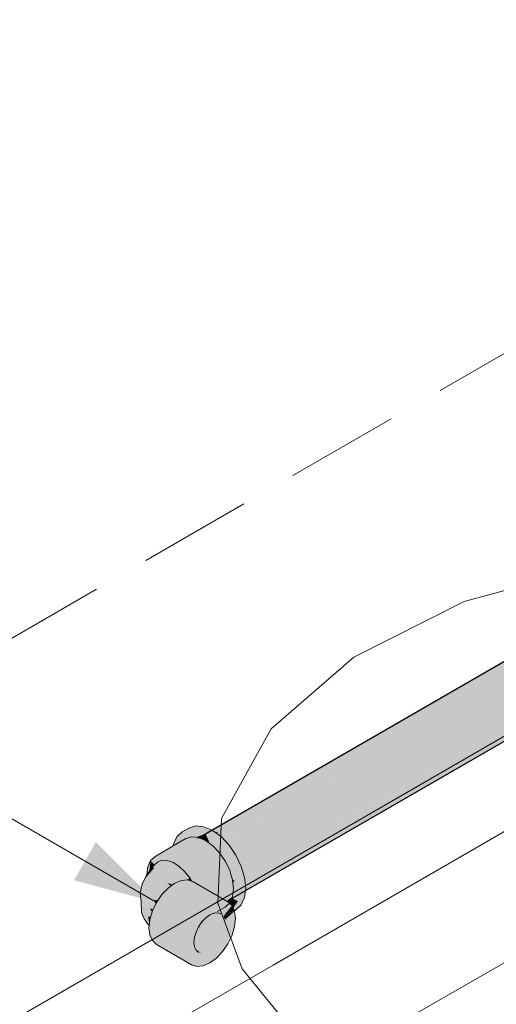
# Model space of a CAD drawing. Header units: millimetres. Extents: x 2 to 902, y -447 to 199.
# Tile 284 of 656: x 76.265 to 77.106, y 59.604 to 61.341. Entities that reach past the tile are written whole.
import ezdxf

# ---------------------------------------------------------------- set-up
doc = ezdxf.new("R2010")
doc.units = ezdxf.units.MM
doc.header["$MEASUREMENT"] = 0
doc.linetypes.add('JIS_02_2.0', pattern=[0.3, 0.2, -0.1])
for name, color, linetype, lineweight in [('AF-Condutos', 4, 'Continuous', 25), ('AF-Peça de utilização', 9, 'Continuous', 18), ('Cotas', 1, 'Continuous', 0), ('DI-Área do detalhe', 7, 'JIS_02_2.0', 9), ('IFC-Corrimão-Contorno', 36, 'Continuous', 5), ('IFC-Elemento terminal-Contorno', 253, 'Continuous', 5), ('IFC-Parede-Contorno', 42, 'Continuous', 5)]:
    doc.layers.add(name, color=color, linetype=linetype, lineweight=lineweight)

msp = doc.modelspace()

# ---------------------------------------------------------------- hatches: boundary and pattern name
at = {"layer": 'AF-Condutos', "linetype": 'Continuous'}
for points in [[(78.5185, 61.0147), (78.5158, 61.0139), (78.4818, 60.9942), (78.4752, 60.9904), (78.4234, 60.9605), (76.5811, 59.8968), (78.3961, 60.9351), (78.469, 60.9768), (78.4805, 60.9834), (78.5232, 61.0142)], [(78.5317, 61.0125), (78.5315, 61.0126), (76.5975, 59.8958), (78.5493, 61.0022), (78.5521, 61.0038), (78.5401, 61.0089), (78.5336, 61.0136)], [(78.5315, 61.0126), (76.605, 59.9105), (76.6154, 59.9061)], [(76.6146, 59.9055), (76.6132, 59.9047), (76.6206, 59.8993), (76.6273, 59.8922), (76.6289, 59.8932), (78.5493, 61.0022)], [(78.5496, 61.002), (78.5493, 61.0022), (76.6155, 59.8854), (78.5655, 60.9843), (78.5664, 60.9848), (78.5618, 60.9897), (78.5513, 61.0007), (78.5499, 61.0022)], [(78.6009, 61.0042), (78.5655, 60.9843), (76.632, 59.8674), (78.5777, 60.962), (78.5776, 60.9622), (78.5707, 60.9766), (78.5707, 60.9766), (78.5669, 60.9846), (78.5657, 60.9839)], [(76.6288, 59.8929), (76.6274, 59.8921), (76.6347, 59.8843), (76.6422, 59.8734), (76.6441, 59.8744), (78.5655, 60.9843)], [(76.6566, 59.8523), (78.5777, 60.962), (76.6434, 59.8739), (76.6423, 59.8733), (76.6434, 59.8716), (76.647, 59.8664), (76.6544, 59.851)], [(78.5845, 60.9392), (78.5844, 60.9396), (78.5843, 60.9397), (78.5831, 60.9439), (78.5824, 60.9435), (78.583, 60.9442), (78.582, 60.9477), (78.5812, 60.9548), (78.5803, 60.963), (78.5779, 60.9616), (78.5778, 60.9615), (78.5779, 60.9616), (78.5777, 60.962), (78.5777, 60.962), (76.644, 59.845), (78.5829, 60.9387), (76.6496, 59.8221), (78.583, 60.9383)], [(78.584, 60.9389), (78.583, 60.9383), (78.5179, 60.9008), (78.4999, 60.8903), (76.6496, 59.8221), (78.526, 60.8878), (78.5356, 60.8932), (78.583, 60.9379)], [(76.6642, 59.8305), (78.5829, 60.9387), (76.655, 59.8513), (76.6548, 59.8501), (76.6563, 59.8469), (76.6616, 59.829)], [(78.5757, 60.908), (78.5758, 60.9081), (78.5765, 60.9098), (78.5776, 60.9122), (78.578, 60.913), (78.5691, 60.9043), (78.578, 60.913), (78.578, 60.9132), (78.5814, 60.9175), (78.5848, 60.9209), (78.5816, 60.919), (78.5793, 60.9159), (78.5816, 60.919), (78.5804, 60.9183), (78.5364, 60.8929), (78.5804, 60.9183), (78.5816, 60.919), (78.5848, 60.9209), (78.5848, 60.9211), (78.5846, 60.9226), (78.5817, 60.9194), (78.5846, 60.9226), (78.5846, 60.923), (78.5817, 60.92), (78.5806, 60.9188), (78.5817, 60.92), (78.5846, 60.923), (78.5843, 60.9261), (78.5842, 60.9267), (78.582, 60.9218), (78.5842, 60.9267), (78.5837, 60.9313), (78.583, 60.9308), (78.5356, 60.8932), (78.5261, 60.8877), (76.6477, 59.8025), (78.5273, 60.8876), (78.4636, 60.8508), (76.6477, 59.8025), (78.4901, 60.859), (78.5381, 60.8866), (78.5437, 60.8898), (78.5382, 60.8866), (78.4909, 60.8593), (76.6387, 59.7897), (78.4918, 60.8596), (78.5385, 60.8865), (78.544, 60.8897), (78.5686, 60.9039)], [(78.5437, 60.8898), (78.4901, 60.859), (76.6387, 59.7897), (78.4909, 60.8593)], [(76.6663, 59.8132), (78.5356, 60.8932), (76.662, 59.8291), (76.6617, 59.8289), (76.6617, 59.8287), (76.6622, 59.8271), (76.6638, 59.8118)], [(76.6646, 59.8046), (78.4901, 60.859), (76.6647, 59.8122), (76.6639, 59.8115), (76.6642, 59.8084), (76.6637, 59.8041)], [(76.6154, 59.9061), (76.6053, 59.9104), (76.613, 59.9048)], [(76.655, 59.8513), (76.6544, 59.8509), (76.6548, 59.8501)], [(76.6647, 59.8122), (76.6638, 59.8117), (76.6639, 59.8115)]]:
    msp.add_hatch(color=151, dxfattribs=at).paths.add_polyline_path(points)
at = {"layer": 'AF-Peça de utilização', "linetype": 'Continuous'}
for points in [[(76.5367, 59.886), (76.5363, 59.8829), (76.5367, 59.8831), (76.5476, 59.8894), (76.5478, 59.8895), (76.5587, 59.8958), (76.5363, 59.8829), (76.5361, 59.8817), (76.5363, 59.8829), (76.5334, 59.8812), (76.5041, 59.8643), (76.5335, 59.88), (76.5361, 59.8814), (76.5335, 59.88), (76.5041, 59.8643), (76.4963, 59.857), (76.5143, 59.8674), (76.5261, 59.8662), (76.5337, 59.8786), (76.5261, 59.8662), (76.526, 59.8662), (76.5265, 59.8658), (76.526, 59.8662), (76.5166, 59.8662), (76.5261, 59.8662), (76.5148, 59.8674), (76.5143, 59.8674), (76.5228, 59.8584), (76.5216, 59.8597), (76.5175, 59.8641), (76.5143, 59.8674), (76.5076, 59.8636), (76.508, 59.8634), (76.5117, 59.8622), (76.5147, 59.8612), (76.5168, 59.8604), (76.5204, 59.8592), (76.5168, 59.8604), (76.5147, 59.8612), (76.5117, 59.8622), (76.508, 59.8634), (76.5076, 59.8636), (76.4982, 59.8581), (76.4994, 59.8581), (76.5114, 59.8578), (76.4994, 59.8581), (76.4982, 59.8581), (76.4963, 59.857), (76.5012, 59.8518), (76.5026, 59.8524), (76.5012, 59.8518), (76.5034, 59.8495), (76.5047, 59.8509), (76.5083, 59.8546), (76.5023, 59.8483), (76.4897, 59.832), (76.4896, 59.8316), (76.4897, 59.8318), (76.5013, 59.8445), (76.4898, 59.8307), (76.4894, 59.8302), (76.4892, 59.8289), (76.4894, 59.8302), (76.4879, 59.8285), (76.4813, 59.8162), (76.4779, 59.7998), (76.4794, 59.785), (76.4836, 59.8072), (76.4887, 59.8246), (76.49, 59.8292), (76.4887, 59.8246), (76.4836, 59.8072), (76.4873, 59.8136), (76.4836, 59.8072), (76.4869, 59.8102), (76.491, 59.8199), (76.4869, 59.8102), (76.4916, 59.8144), (76.4979, 59.8318), (76.4916, 59.8144), (76.4939, 59.8164), (76.4836, 59.8072), (76.4794, 59.785), (76.4802, 59.7658), (76.4852, 59.7544), (76.4809, 59.7702), (76.4852, 59.7544), (76.4939, 59.742), (76.4941, 59.7446), (76.4919, 59.7584), (76.4852, 59.7797), (76.4919, 59.7584), (76.4964, 59.7576), (76.499, 59.7664), (76.4947, 59.7731), (76.4924, 59.7932), (76.4947, 59.7731), (76.5008, 59.7708), (76.5051, 59.7798), (76.5028, 59.7869), (76.5072, 59.7876), (76.51, 59.788), (76.5162, 59.797), (76.5165, 59.7974), (76.5163, 59.7972), (76.5165, 59.7974), (76.5203, 59.8014), (76.5193, 59.8016), (76.5165, 59.7975), (76.5193, 59.8016), (76.5127, 59.8034), (76.5016, 59.8102), (76.5127, 59.8034), (76.518, 59.802), (76.5215, 59.8026), (76.5232, 59.8045), (76.5212, 59.8043), (76.5232, 59.8045), (76.5271, 59.8086), (76.5294, 59.811), (76.5271, 59.8086), (76.532, 59.8121), (76.5312, 59.8129), (76.5262, 59.8176), (76.5076, 59.825), (76.5262, 59.8176), (76.5457, 59.822), (76.5252, 59.8274), (76.5457, 59.822), (76.5463, 59.8217), (76.548, 59.821), (76.5496, 59.8217), (76.5499, 59.8219), (76.5481, 59.8219), (76.5499, 59.8219), (76.5506, 59.8222), (76.5511, 59.8224), (76.5506, 59.8222), (76.5571, 59.8228), (76.555, 59.824), (76.539, 59.8329), (76.5234, 59.8358), (76.539, 59.8329), (76.5571, 59.8228), (76.5611, 59.8232), (76.5653, 59.8267), (76.5563, 59.838), (76.5464, 59.8473), (76.5364, 59.8537), (76.5365, 59.8525), (76.5364, 59.8537), (76.5359, 59.8539), (76.5325, 59.8519), (76.5323, 59.8504), (76.5325, 59.8519), (76.5165, 59.8425), (76.5312, 59.8413), (76.5377, 59.8408), (76.5409, 59.8406), (76.5165, 59.8425), (76.5359, 59.8539), (76.5257, 59.8574), (76.5163, 59.8576), (76.5237, 59.8574), (76.5257, 59.8574), (76.528, 59.8566), (76.5328, 59.855), (76.5355, 59.8541), (76.5329, 59.8557), (76.5304, 59.8573), (76.5329, 59.8557), (76.5355, 59.8541), (76.5355, 59.8542), (76.533, 59.8558), (76.5307, 59.8573), (76.517, 59.8659), (76.5307, 59.8573), (76.533, 59.8558), (76.5355, 59.8542), (76.5355, 59.8541), (76.5359, 59.8539), (76.5361, 59.8538), (76.5361, 59.8539), (76.5331, 59.8572), (76.5361, 59.8539), (76.5362, 59.8538), (76.5361, 59.8539), (76.5334, 59.8572), (76.5332, 59.8575), (76.5334, 59.8594), (76.5332, 59.8575), (76.5362, 59.8538), (76.5364, 59.8537), (76.5338, 59.859), (76.5338, 59.863), (76.5338, 59.859), (76.5364, 59.8537), (76.5364, 59.8536), (76.536, 59.857), (76.5364, 59.8536), (76.536, 59.8569), (76.5364, 59.8536), (76.5464, 59.8473), (76.5512, 59.8428), (76.5495, 59.8453), (76.5432, 59.8545), (76.5405, 59.8579), (76.5387, 59.8602), (76.5372, 59.8559), (76.5387, 59.8602), (76.5405, 59.8579), (76.5432, 59.8545), (76.5512, 59.8428), (76.5563, 59.838), (76.5643, 59.828), (76.5653, 59.8267), (76.5645, 59.8281), (76.5653, 59.8267), (76.5676, 59.8238), (76.5675, 59.8239), (76.5647, 59.8281), (76.5613, 59.8333), (76.5647, 59.8281), (76.5675, 59.8239), (76.565, 59.8283), (76.563, 59.8318), (76.5604, 59.835), (76.563, 59.8318), (76.5516, 59.8516), (76.5495, 59.8531), (76.5389, 59.8608), (76.5378, 59.8613), (76.5354, 59.8623), (76.5389, 59.8608), (76.5808, 59.8978), (76.5348, 59.8713), (76.5345, 59.8711), (76.5346, 59.8696), (76.5345, 59.8711), (76.5343, 59.8725), (76.5345, 59.8711), (76.5349, 59.8714), (76.5351, 59.8731), (76.5359, 59.8799), (76.5351, 59.8731), (76.5349, 59.8714), (76.5689, 59.899), (76.5649, 59.8994), (76.5689, 59.899), (76.5714, 59.8987), (76.5758, 59.8983), (76.5929, 59.9037), (76.5863, 59.9043), (76.5753, 59.9054), (76.5636, 59.8995), (76.5753, 59.9054), (76.5519, 59.9077), (76.5521, 59.9007), (76.5522, 59.8938), (76.5521, 59.9007), (76.5519, 59.9077), (76.5473, 59.9011), (76.5394, 59.8899)], [(76.5425, 59.899), (76.5367, 59.886), (76.5519, 59.9077)], [(76.6443, 59.7687), (76.647, 59.7703), (76.6563, 59.7789), (76.6622, 59.7919), (76.6637, 59.8041), (76.6642, 59.8084), (76.6606, 59.8023), (76.6642, 59.8084), (76.6622, 59.8271), (76.6524, 59.8016), (76.6622, 59.8271), (76.6563, 59.8469), (76.647, 59.8664), (76.6347, 59.8843), (76.6352, 59.8596), (76.6445, 59.8401), (76.6352, 59.8596), (76.6347, 59.8843), (76.6206, 59.8993), (76.6053, 59.9104), (76.6088, 59.8925), (76.6053, 59.9104), (76.6049, 59.9106), (76.5901, 59.9169), (76.5934, 59.904), (76.5901, 59.9169), (76.5759, 59.9183), (76.5637, 59.9145), (76.5641, 59.9115), (76.5783, 59.9101), (76.5641, 59.9115), (76.5637, 59.9145), (76.5519, 59.9077), (76.5929, 59.9037), (76.5931, 59.9038), (76.5935, 59.9036), (76.623, 59.8775), (76.6504, 59.8204), (76.6519, 59.7973), (76.6504, 59.8204), (76.6504, 59.7964), (76.6504, 59.7852), (76.6445, 59.7721), (76.6504, 59.7852), (76.6421, 59.7734), (76.6432, 59.771), (76.6438, 59.7698)], [(76.5345, 59.8711), (76.5808, 59.8978), (76.5689, 59.899)], [(76.5819, 59.8973), (76.5771, 59.8945), (76.5389, 59.8608), (76.5516, 59.8516), (76.5736, 59.8241), (76.6283, 59.8557), (76.6331, 59.8457), (76.6504, 59.8204), (76.6456, 59.8303), (76.6336, 59.848), (76.6456, 59.8303), (76.6347, 59.8531), (76.6243, 59.8641), (76.6347, 59.8531), (76.6222, 59.8685), (76.6347, 59.8531), (76.623, 59.8775), (76.614, 59.8854), (76.5987, 59.899), (76.5935, 59.9036), (76.6062, 59.8881), (76.6158, 59.874), (76.6062, 59.8881), (76.5935, 59.9036), (76.6108, 59.8783), (76.6181, 59.8706), (76.5635, 59.839), (76.6181, 59.8706), (76.6063, 59.8831), (76.6108, 59.8783), (76.6088, 59.8813), (76.6043, 59.8878), (76.5935, 59.9036), (76.6001, 59.8896), (76.5935, 59.8924)], [(76.5929, 59.9037), (76.5758, 59.8983), (76.5759, 59.8983)], [(76.5783, 59.8989), (76.5763, 59.8983), (76.5781, 59.8981), (76.5808, 59.8978), (76.5792, 59.8985), (76.5808, 59.8978), (76.5819, 59.8973), (76.5823, 59.8972), (76.5825, 59.8976), (76.5823, 59.8972), (76.5825, 59.8971), (76.583, 59.8976), (76.5825, 59.8971), (76.5853, 59.8959), (76.5867, 59.8972), (76.5935, 59.9036), (76.5931, 59.9038), (76.5929, 59.9037), (76.5759, 59.8983), (76.5763, 59.8983), (76.5919, 59.9031)], [(76.5808, 59.8978), (76.5771, 59.8945), (76.5819, 59.8973)], [(76.5853, 59.8959), (76.5935, 59.8924), (76.6001, 59.8896), (76.5935, 59.9036), (76.5935, 59.8965), (76.59, 59.9003), (76.5868, 59.8973)], [(76.5935, 59.9036), (76.59, 59.9003), (76.5935, 59.8965)], [(76.4897, 59.832), (76.4914, 59.8341), (76.4939, 59.8374), (76.4963, 59.857), (76.4914, 59.8462), (76.4897, 59.8324)], [(76.4939, 59.8374), (76.5023, 59.8483), (76.5034, 59.8495), (76.5033, 59.8496), (76.5012, 59.8518), (76.5001, 59.8514), (76.5012, 59.8518), (76.4963, 59.857), (76.4954, 59.8496), (76.4942, 59.8399)], [(76.6411, 59.7935), (76.6417, 59.7985), (76.6427, 59.8072), (76.6346, 59.8007), (76.6427, 59.8072), (76.6411, 59.8229), (76.6387, 59.8309), (76.6361, 59.8394), (76.6296, 59.83), (76.6361, 59.8394), (76.6283, 59.8557), (76.5743, 59.8245), (76.5736, 59.8241), (76.5734, 59.8244), (76.5516, 59.8516), (76.5721, 59.8243), (76.5516, 59.8516), (76.5703, 59.8241), (76.5669, 59.8291), (76.5516, 59.8516), (76.565, 59.8283), (76.5676, 59.8238), (76.5689, 59.8215), (76.5693, 59.8208), (76.571, 59.8203), (76.5735, 59.8196), (76.5762, 59.8187), (76.5884, 59.8149), (76.6003, 59.8271), (76.6037, 59.8274), (76.6177, 59.8288), (76.626, 59.8296), (76.6177, 59.8288), (76.6037, 59.8274), (76.6003, 59.8271), (76.5884, 59.8149), (76.5762, 59.8187), (76.5735, 59.8196), (76.571, 59.8203), (76.5742, 59.8185), (76.5772, 59.8167), (76.5855, 59.8119), (76.587, 59.8111), (76.5919, 59.8139), (76.587, 59.8111), (76.5907, 59.8089), (76.5994, 59.8039), (76.6054, 59.8097), (76.5994, 59.8039), (76.6038, 59.8014), (76.6138, 59.8071), (76.6038, 59.8014), (76.6074, 59.7993), (76.6076, 59.7992), (76.6118, 59.7968), (76.6121, 59.7966), (76.6209, 59.8049), (76.6121, 59.7966), (76.6182, 59.793), (76.6325, 59.8013), (76.6182, 59.793), (76.621, 59.7914), (76.6212, 59.7913), (76.6222, 59.7907), (76.6234, 59.7901), (76.6293, 59.7867), (76.6305, 59.786)], [(76.4937, 59.8362), (76.4936, 59.8353), (76.4941, 59.8359), (76.4948, 59.8367), (76.5013, 59.8445), (76.4944, 59.8369)], [(76.5361, 59.8538), (76.5362, 59.8538), (76.5361, 59.8539)], [(76.6351, 59.8427), (76.6331, 59.8457), (76.6333, 59.8453)], [(76.6445, 59.8219), (76.6504, 59.8204), (76.6351, 59.8427), (76.6333, 59.8453), (76.6337, 59.8444), (76.6361, 59.8394), (76.6373, 59.837), (76.6388, 59.8338), (76.6373, 59.837), (76.6361, 59.8394), (76.6366, 59.8379), (76.6373, 59.8356), (76.6411, 59.8229)], [(76.4896, 59.8318), (76.4885, 59.8305), (76.4896, 59.8316), (76.4897, 59.832)], [(76.4898, 59.8307), (76.4914, 59.8326), (76.4936, 59.8353), (76.4937, 59.8362), (76.4914, 59.8336), (76.4897, 59.8318)], [(76.5809, 59.7401), (76.5808, 59.7398), (76.5801, 59.7384), (76.5789, 59.7359), (76.5769, 59.7318), (76.5769, 59.7316), (76.5767, 59.7312), (76.5796, 59.7302), (76.5845, 59.7347), (76.5866, 59.7366), (76.5845, 59.7347), (76.5796, 59.7302), (76.5767, 59.7312), (76.5791, 59.7297), (76.6148, 59.7092), (76.5767, 59.7312), (76.5759, 59.7287), (76.608, 59.7021), (76.5756, 59.729), (76.5744, 59.7264), (76.5739, 59.7218), (76.5735, 59.7185), (76.6008, 59.6968), (76.573, 59.7189), (76.5724, 59.7169), (76.5729, 59.7129), (76.5734, 59.7088), (76.5739, 59.7051), (76.5936, 59.6937), (76.5739, 59.7051), (76.576, 59.7005), (76.5869, 59.6931), (76.5767, 59.6989), (76.5775, 59.697), (76.5811, 59.6948), (76.5687, 59.6734), (76.5781, 59.6705), (76.5891, 59.6716), (76.6008, 59.6766), (76.6126, 59.6852), (76.6235, 59.6967), (76.6329, 59.7105), (76.6401, 59.7255), (76.6446, 59.7407), (76.6462, 59.7552), (76.6446, 59.7679), (76.6277, 59.7529), (76.6252, 59.7585), (76.625, 59.759), (76.6267, 59.7739), (76.6253, 59.7617), (76.6252, 59.7605), (76.625, 59.759), (76.6254, 59.7604), (76.6255, 59.7616), (76.6271, 59.7743), (76.6255, 59.7616), (76.6254, 59.7604), (76.6257, 59.7615), (76.6304, 59.7766), (76.6254, 59.7604), (76.625, 59.759), (76.6255, 59.7603), (76.625, 59.759), (76.6258, 59.7601), (76.6261, 59.7604), (76.6336, 59.777), (76.6344, 59.7789), (76.6336, 59.777), (76.6261, 59.7604), (76.6401, 59.7779), (76.6373, 59.7805), (76.6347, 59.7793), (76.6373, 59.7805), (76.6358, 59.7819), (76.6356, 59.7821), (76.6307, 59.7776), (76.6283, 59.7754), (76.6307, 59.7776), (76.6272, 59.7747), (76.6307, 59.7776), (76.6356, 59.7821), (76.6329, 59.7846), (76.571, 59.8203), (76.5687, 59.821), (76.5616, 59.8232), (76.5705, 59.8181), (76.5616, 59.8232), (76.5506, 59.8222), (76.575, 59.8105), (76.6235, 59.7875), (76.6215, 59.7714), (76.6235, 59.7875), (76.5506, 59.8222), (76.5389, 59.8172), (76.5271, 59.8086), (76.6008, 59.7814), (76.5679, 59.7935), (76.5271, 59.8086), (76.5162, 59.797), (76.5068, 59.7833), (76.4996, 59.7683), (76.495, 59.753), (76.4939, 59.742), (76.4935, 59.7386), (76.4972, 59.7373), (76.557, 59.7172), (76.4935, 59.7386), (76.495, 59.7259), (76.4996, 59.7159), (76.5068, 59.7092), (76.5687, 59.6734), (76.5796, 59.6923), (76.5811, 59.6948), (76.5792, 59.6934), (76.5615, 59.6801), (76.5727, 59.7026), (76.5739, 59.7051), (76.5719, 59.7033), (76.557, 59.6901), (76.5554, 59.7028), (76.557, 59.6901), (76.5739, 59.7051), (76.5729, 59.7129), (76.5739, 59.7218), (76.5767, 59.7311), (76.5811, 59.7404), (76.5615, 59.7325), (76.5687, 59.7475), (76.5644, 59.7384), (76.5615, 59.7325), (76.5811, 59.7404), (76.5869, 59.7488), (76.5744, 59.7442), (76.5848, 59.7481), (76.5869, 59.7488), (76.5851, 59.7487), (76.5817, 59.7485), (76.5869, 59.7488), (76.5856, 59.7507), (76.5858, 59.7503), (76.5895, 59.7527), (76.5898, 59.7531), (76.5895, 59.7529), (76.5898, 59.7531), (76.5898, 59.7532), (76.5901, 59.7535), (76.5898, 59.7532), (76.5898, 59.7531), (76.5895, 59.7527), (76.5923, 59.7546), (76.5919, 59.7547), (76.5911, 59.7551), (76.5923, 59.7546), (76.5936, 59.7559), (76.5921, 59.7565), (76.5781, 59.7613), (76.5891, 59.7728), (76.5956, 59.7776), (76.5891, 59.7728), (76.5781, 59.7613), (76.5936, 59.7559), (76.6008, 59.7612), (76.608, 59.7643), (76.6008, 59.7745), (76.607, 59.7657), (76.608, 59.7643), (76.6073, 59.7659), (76.6046, 59.7723), (76.608, 59.7643), (76.6091, 59.7697), (76.6126, 59.7864), (76.6091, 59.7697), (76.6086, 59.7668), (76.608, 59.7643), (76.6093, 59.7644), (76.6115, 59.7659), (76.6108, 59.7655), (76.6118, 59.7659), (76.6119, 59.7659), (76.6138, 59.767), (76.6121, 59.766), (76.6118, 59.7658), (76.6121, 59.766), (76.6139, 59.767), (76.614, 59.7668), (76.6141, 59.7669), (76.6145, 59.767), (76.6145, 59.7674), (76.6146, 59.7666), (76.6152, 59.7662), (76.6161, 59.7683), (76.6152, 59.7662), (76.6146, 59.7666), (76.6145, 59.767), (76.6141, 59.7669), (76.614, 59.7668), (76.6139, 59.767), (76.6121, 59.766), (76.6093, 59.7644), (76.6148, 59.7649), (76.6165, 59.7644), (76.6166, 59.7654), (76.6165, 59.7651), (76.617, 59.7652), (76.6165, 59.7651), (76.6165, 59.7644), (76.6172, 59.7651), (76.6174, 59.7652), (76.6181, 59.7659), (76.6174, 59.7652), (76.6186, 59.7653), (76.6174, 59.7652), (76.6165, 59.7644), (76.6205, 59.7631), (76.6208, 59.7655), (76.6212, 59.7688), (76.6205, 59.7631), (76.6168, 59.7647), (76.6164, 59.7643), (76.6155, 59.7647), (76.6148, 59.7649), (76.6162, 59.7641), (76.6148, 59.7649), (76.6113, 59.7646), (76.6105, 59.7645), (76.6148, 59.7629), (76.6105, 59.7645), (76.6103, 59.7645), (76.614, 59.762), (76.6238, 59.7555), (76.614, 59.762), (76.6103, 59.7645), (76.6093, 59.7644), (76.608, 59.7643), (76.6086, 59.7639), (76.6132, 59.7613), (76.6237, 59.7552), (76.6132, 59.7613), (76.6113, 59.7595), (76.6234, 59.7546), (76.6233, 59.7543), (76.6234, 59.7546), (76.6113, 59.7595), (76.6132, 59.7613), (76.6086, 59.7639), (76.6072, 59.7639), (76.6043, 59.7627), (76.6052, 59.762), (76.6101, 59.7585), (76.6215, 59.7503), (76.6101, 59.7585), (76.6052, 59.762), (76.6043, 59.7627), (76.604, 59.7625), (76.6008, 59.7612), (76.6023, 59.7603), (76.6084, 59.7568), (76.6211, 59.7495), (76.6287, 59.7451), (76.6211, 59.7495), (76.6084, 59.7568), (76.6064, 59.755), (76.6207, 59.7486), (76.6205, 59.7481), (76.6207, 59.7486), (76.6064, 59.755), (76.6084, 59.7568), (76.6023, 59.7603), (76.6008, 59.7612), (76.598, 59.7591), (76.5989, 59.7584), (76.605, 59.7537), (76.6184, 59.7434), (76.605, 59.7537), (76.5989, 59.7584), (76.598, 59.7591), (76.5976, 59.7588), (76.5936, 59.7559), (76.5941, 59.7556), (76.5936, 59.7559), (76.5923, 59.7546), (76.5917, 59.7539), (76.6021, 59.751), (76.5917, 59.7539), (76.5917, 59.7539), (76.6005, 59.7495), (76.6177, 59.742), (76.6277, 59.7362), (76.6177, 59.742), (76.6005, 59.7495), (76.6174, 59.7413), (76.6171, 59.7406), (76.6174, 59.7413), (76.6005, 59.7495), (76.5917, 59.7539), (76.5916, 59.7538), (76.5988, 59.748), (76.6146, 59.7352), (76.625, 59.7268), (76.6136, 59.7329), (76.6132, 59.7321), (76.6105, 59.726), (76.6205, 59.7176), (76.5919, 59.7415), (76.6105, 59.726), (76.6132, 59.7321), (76.6136, 59.7329), (76.625, 59.7268), (76.6146, 59.7352), (76.6138, 59.7333), (76.6146, 59.7352), (76.5988, 59.748), (76.5916, 59.7538), (76.5877, 59.7497), (76.5869, 59.7488), (76.5859, 59.7478), (76.5948, 59.7443), (76.5938, 59.7433), (76.5948, 59.7443), (76.5859, 59.7475), (76.5856, 59.7469), (76.5855, 59.7469), (76.5828, 59.7429), (76.5811, 59.7404), (76.587, 59.737)], [(76.5457, 59.822), (76.5453, 59.8219), (76.5262, 59.8176), (76.5424, 59.8197), (76.5262, 59.8176), (76.5341, 59.8151), (76.5355, 59.8147), (76.5389, 59.8172), (76.546, 59.8202), (76.5472, 59.8207), (76.548, 59.821)], [(76.5613, 59.8233), (76.5611, 59.8232), (76.5614, 59.8232)], [(76.5653, 59.8267), (76.5613, 59.8233), (76.5614, 59.8232), (76.5616, 59.8232), (76.5687, 59.821), (76.5671, 59.8238), (76.5687, 59.821), (76.5693, 59.8208), (76.5673, 59.8238)], [(76.5673, 59.8238), (76.5693, 59.8208), (76.5676, 59.8238), (76.5653, 59.8267)], [(76.6381, 59.7869), (76.6391, 59.7884), (76.6407, 59.7908), (76.6407, 59.7908), (76.6443, 59.7929), (76.6407, 59.7908), (76.6447, 59.7884), (76.6504, 59.7852), (76.6494, 59.7949), (76.6491, 59.7957), (76.6494, 59.7949), (76.6504, 59.7852), (76.6504, 59.7914), (76.6504, 59.7964), (76.6491, 59.7958), (76.6504, 59.7964), (76.6504, 59.8096), (76.6504, 59.8141), (76.65, 59.8104), (76.6487, 59.7973), (76.6442, 59.7933), (76.6487, 59.7973), (76.65, 59.8104), (76.6504, 59.8141), (76.6494, 59.8118), (76.6504, 59.8141), (76.6493, 59.8119), (76.6463, 59.8051), (76.6438, 59.7996), (76.6436, 59.799), (76.6408, 59.7916), (76.6436, 59.799), (76.6438, 59.7996), (76.6463, 59.8051), (76.6493, 59.8119), (76.6462, 59.8054), (76.6435, 59.7997), (76.6436, 59.7991), (76.6435, 59.7997), (76.6462, 59.8054), (76.6493, 59.8119), (76.6504, 59.8141), (76.6492, 59.8122), (76.6504, 59.8141), (76.6504, 59.8204), (76.6479, 59.815), (76.6458, 59.8068), (76.6479, 59.815), (76.6504, 59.8204), (76.6465, 59.8179), (76.6438, 59.8163), (76.6436, 59.8143), (76.6437, 59.8139), (76.6436, 59.8143), (76.6432, 59.8026), (76.6436, 59.8143), (76.6438, 59.8163), (76.6504, 59.8204), (76.6445, 59.8219), (76.6424, 59.8183), (76.6429, 59.8165), (76.6424, 59.8183), (76.6417, 59.817), (76.6427, 59.8072), (76.6419, 59.8005), (76.6411, 59.7935), (76.64, 59.7912), (76.6395, 59.7901), (76.6388, 59.7886)], [(76.6411, 59.8229), (76.6417, 59.817), (76.6445, 59.8219)], [(76.5262, 59.8176), (76.532, 59.8121), (76.5355, 59.8147)], [(76.5028, 59.7869), (76.5072, 59.7839), (76.51, 59.788)], [(76.5071, 59.784), (76.5028, 59.7869), (76.5049, 59.7805), (76.5051, 59.7798), (76.5054, 59.7804), (76.5068, 59.7833), (76.5072, 59.7839)], [(76.518, 59.802), (76.5203, 59.8014), (76.5215, 59.8026)], [(76.6391, 59.7891), (76.6395, 59.7901), (76.6411, 59.7935), (76.631, 59.7863), (76.6317, 59.7857), (76.631, 59.7863), (76.6305, 59.786), (76.6314, 59.7854), (76.6317, 59.7856), (76.6314, 59.7854), (76.6329, 59.7846), (76.6331, 59.7847), (76.6329, 59.7846), (76.6362, 59.7827)], [(76.6367, 59.7824), (76.6379, 59.7828), (76.6368, 59.7823), (76.6379, 59.7828), (76.6398, 59.7835), (76.6439, 59.7853), (76.645, 59.7858), (76.6437, 59.7854), (76.645, 59.7858), (76.6447, 59.7884), (76.6433, 59.7893), (76.6423, 59.7863), (76.6433, 59.7893), (76.6416, 59.7868), (76.6399, 59.7843), (76.6378, 59.7831), (76.6399, 59.7843), (76.6416, 59.7868), (76.6433, 59.7893), (76.641, 59.7872), (76.6433, 59.7893), (76.6407, 59.7908), (76.6407, 59.7908), (76.6391, 59.7884), (76.6381, 59.7869), (76.6371, 59.7846), (76.6364, 59.7833), (76.6372, 59.7843), (76.64, 59.7878), (76.6402, 59.7877), (76.6404, 59.7879), (76.6402, 59.7877), (76.6403, 59.7876), (76.6409, 59.7872), (76.6403, 59.7876), (76.6402, 59.7877), (76.64, 59.7878), (76.6372, 59.7842), (76.6364, 59.7833), (76.6373, 59.7841), (76.6364, 59.7833), (76.6362, 59.7827), (76.6359, 59.782), (76.6363, 59.7826), (76.6371, 59.7835), (76.6374, 59.7838), (76.6402, 59.7866), (76.6402, 59.7864), (76.6402, 59.7866), (76.6374, 59.7838), (76.6375, 59.7836), (76.6374, 59.7838), (76.6371, 59.7835), (76.6363, 59.7826), (76.6359, 59.782), (76.6364, 59.7825), (76.6359, 59.782), (76.6366, 59.7824), (76.6359, 59.782), (76.6358, 59.7819), (76.6368, 59.7823), (76.6379, 59.7828)], [(76.6364, 59.7813), (76.6367, 59.7811), (76.637, 59.7808), (76.6373, 59.7805), (76.6373, 59.7805), (76.6386, 59.7813), (76.6381, 59.7816), (76.6375, 59.7819), (76.6381, 59.7816), (76.6386, 59.7813), (76.6384, 59.7818), (76.6386, 59.7813), (76.6397, 59.7828), (76.6381, 59.7824), (76.637, 59.7822), (76.6381, 59.7824), (76.6397, 59.7828), (76.6442, 59.7851), (76.645, 59.7855), (76.6441, 59.7852), (76.6398, 59.7835), (76.6441, 59.7852), (76.645, 59.7855), (76.6479, 59.7866), (76.6447, 59.7884), (76.645, 59.7858), (76.6439, 59.7853), (76.6398, 59.7835), (76.6379, 59.7827), (76.6368, 59.7823), (76.6358, 59.7819)], [(76.6375, 59.7803), (76.6375, 59.7803), (76.6376, 59.7802), (76.6383, 59.7795), (76.6384, 59.7795), (76.6392, 59.7799), (76.6394, 59.7808), (76.6396, 59.7815), (76.6389, 59.7811), (76.6396, 59.7815), (76.6395, 59.7808), (76.6394, 59.78), (76.6398, 59.7806), (76.6394, 59.78), (76.64, 59.7805), (76.6394, 59.78), (76.6394, 59.7796), (76.6389, 59.779), (76.6392, 59.7787), (76.6398, 59.7782), (76.6405, 59.7775), (76.6405, 59.7802), (76.6405, 59.7802), (76.6401, 59.7804), (76.6405, 59.7802), (76.6405, 59.7802), (76.6405, 59.7775), (76.6407, 59.7774), (76.6421, 59.7792), (76.6407, 59.7773), (76.6407, 59.7773), (76.6423, 59.7791), (76.6407, 59.7773), (76.6405, 59.7771), (76.6417, 59.7743), (76.6421, 59.776), (76.6427, 59.7789), (76.6454, 59.7826), (76.6453, 59.7828), (76.6454, 59.7826), (76.6427, 59.7789), (76.6421, 59.776), (76.6417, 59.7743), (76.6425, 59.7757), (76.6417, 59.7743), (76.6421, 59.7734), (76.643, 59.7752), (76.6429, 59.7753), (76.643, 59.7752), (76.6439, 59.7782), (76.643, 59.7752), (76.6421, 59.7734), (76.6433, 59.775), (76.6442, 59.7781), (76.6455, 59.7812), (76.6442, 59.7781), (76.6433, 59.775), (76.6451, 59.7775), (76.6458, 59.7786), (76.6485, 59.7824), (76.6477, 59.7829), (76.6485, 59.7824), (76.6504, 59.7852), (76.6469, 59.7834), (76.6468, 59.7835), (76.6469, 59.7834), (76.6504, 59.7852), (76.6458, 59.7841), (76.6504, 59.7852), (76.6479, 59.7866), (76.6451, 59.785), (76.6455, 59.7843), (76.6451, 59.785), (76.6451, 59.7845), (76.6452, 59.784), (76.6451, 59.7845), (76.6451, 59.785), (76.6447, 59.7848), (76.6451, 59.785), (76.6479, 59.7866), (76.6451, 59.7853), (76.6445, 59.7849), (76.6421, 59.7833), (76.6396, 59.7818), (76.6389, 59.7811), (76.6387, 59.7809), (76.6388, 59.7812), (76.6387, 59.7811), (76.6387, 59.7812), (76.6386, 59.7812)], [(76.6479, 59.7866), (76.645, 59.7855), (76.6451, 59.7853)], [(76.4988, 59.7667), (76.499, 59.7664), (76.4996, 59.7683), (76.5004, 59.7709), (76.4947, 59.7731)], [(76.5004, 59.7709), (76.4996, 59.7683), (76.5008, 59.7708)], [(76.6139, 59.767), (76.6283, 59.7754), (76.6361, 59.7826)], [(76.6264, 59.7598), (76.6443, 59.7687), (76.6401, 59.7779), (76.6258, 59.7601), (76.625, 59.759)], [(76.6446, 59.7679), (76.6446, 59.768), (76.6443, 59.7687), (76.625, 59.759), (76.6364, 59.7641), (76.6265, 59.7597), (76.6276, 59.7591), (76.6265, 59.7597), (76.625, 59.759), (76.6255, 59.7579), (76.6277, 59.759), (76.6441, 59.7676), (76.6277, 59.759), (76.6255, 59.7579), (76.6277, 59.7529), (76.6319, 59.7566), (76.644, 59.7675), (76.6277, 59.7529), (76.6384, 59.7624)], [(76.6314, 59.7854), (76.6329, 59.7846), (76.6318, 59.7856)], [(76.6361, 59.7826), (76.6362, 59.7827), (76.6329, 59.7846), (76.633, 59.7845), (76.6352, 59.7825), (76.6354, 59.7822)], [(76.6361, 59.7826), (76.6355, 59.7822), (76.6355, 59.7822)], [(76.6356, 59.7821), (76.6357, 59.782), (76.6361, 59.7826)], [(76.6357, 59.782), (76.6358, 59.7819), (76.6359, 59.782), (76.6362, 59.7827), (76.6361, 59.7826)], [(76.6386, 59.7812), (76.6373, 59.7805), (76.6375, 59.7803)], [(76.6384, 59.7795), (76.6387, 59.7792), (76.6394, 59.7796), (76.6394, 59.78), (76.6392, 59.7799)], [(76.6386, 59.7813), (76.6396, 59.7819), (76.6421, 59.7833), (76.6445, 59.7849), (76.6451, 59.7853), (76.6444, 59.785), (76.6451, 59.7853), (76.645, 59.7855), (76.6442, 59.7851), (76.6397, 59.7828)], [(76.6396, 59.7819), (76.6386, 59.7813), (76.6387, 59.7812)], [(76.6387, 59.7812), (76.6386, 59.7813), (76.6386, 59.7812)], [(76.6396, 59.7818), (76.6421, 59.7833), (76.6396, 59.7819), (76.6387, 59.7812), (76.6388, 59.7812)], [(76.6389, 59.7811), (76.6396, 59.7818), (76.6388, 59.7812), (76.6387, 59.7809)], [(76.6388, 59.7812), (76.6387, 59.7812), (76.6387, 59.7811)], [(76.6394, 59.7796), (76.6387, 59.7792), (76.6389, 59.779)], [(76.6394, 59.7808), (76.6392, 59.7799), (76.6394, 59.78), (76.6395, 59.7808), (76.6396, 59.7815)], [(76.6405, 59.7775), (76.6404, 59.7773), (76.6405, 59.7771)], [(76.6407, 59.7774), (76.6405, 59.7775), (76.6405, 59.7771)], [(76.6405, 59.7771), (76.6407, 59.7773), (76.6407, 59.7773)], [(76.4941, 59.7446), (76.495, 59.753), (76.495, 59.7531), (76.4955, 59.7545), (76.4956, 59.7549), (76.4964, 59.7576), (76.4955, 59.7577), (76.4952, 59.7548), (76.4955, 59.7577), (76.4919, 59.7584), (76.4936, 59.7481)], [(76.5858, 59.7503), (76.5869, 59.7488), (76.5923, 59.7546)], [(76.6119, 59.7659), (76.6118, 59.7658), (76.6108, 59.7655), (76.6093, 59.7644), (76.6118, 59.7658)], [(76.6099, 59.7647), (76.6121, 59.766), (76.6096, 59.7649)], [(76.6138, 59.767), (76.6119, 59.7659), (76.6118, 59.7658), (76.6121, 59.766)], [(76.6164, 59.7643), (76.6157, 59.7646), (76.6155, 59.7647)], [(76.6164, 59.7643), (76.6165, 59.7644), (76.6157, 59.7646)], [(76.587, 59.737), (76.5811, 59.7404), (76.5809, 59.7401)], [(76.5948, 59.7443), (76.5861, 59.7478), (76.586, 59.7475)], [(76.5615, 59.6801), (76.5811, 59.6948), (76.5767, 59.6989), (76.5739, 59.7051)], [(76.5743, 59.7016), (76.5744, 59.7011), (76.5767, 59.6989), (76.5869, 59.6931)]]:
    msp.add_hatch(color=161, dxfattribs=at).paths.add_polyline_path(points)
at = {"layer": 'Cotas', "linetype": 'Continuous'}
msp.add_hatch(color=1, dxfattribs=at).paths.add_polyline_path([(76.5059, 59.7836), (76.3998, 59.8897), (76.361, 59.8224)])

# ---------------------------------------------------------------- linework, layer by layer
at = {"layer": 'AF-Condutos'}
for p, q in [((78.4234, 60.9605), (76.5811, 59.8968)), ((76.6387, 59.7897), (78.4918, 60.8596))]:
    msp.add_line(p, q, dxfattribs=at)
at = {"layer": 'AF-Peça de utilização'}
for p, q in [((76.5519, 59.9077), (76.5425, 59.899)), ((76.5637, 59.9145), (76.5519, 59.9077)), ((76.5759, 59.9183), (76.5637, 59.9145)), ((76.5901, 59.9169), (76.5759, 59.9183)), ((76.6049, 59.9106), (76.5901, 59.9169)), ((76.6053, 59.9104), (76.6049, 59.9106)), ((76.6206, 59.8993), (76.6053, 59.9104)), ((76.5587, 59.8958), (76.5363, 59.8829)), ((76.5425, 59.899), (76.5367, 59.886)), ((76.5689, 59.899), (76.5587, 59.8958)), ((76.5808, 59.8978), (76.5689, 59.899)), ((76.5819, 59.8973), (76.5808, 59.8978)), ((76.5935, 59.8924), (76.5819, 59.8973)), ((76.6063, 59.8831), (76.5935, 59.8924)), ((76.6347, 59.8843), (76.6206, 59.8993)), ((76.5334, 59.8812), (76.5041, 59.8643)), ((76.5363, 59.8829), (76.5334, 59.8812)), ((76.5367, 59.886), (76.5363, 59.8829)), ((76.6181, 59.8706), (76.6063, 59.8831)), ((76.647, 59.8664), (76.6347, 59.8843)), ((76.4963, 59.857), (76.4914, 59.8462)), ((76.5041, 59.8643), (76.4963, 59.857)), ((76.5163, 59.8576), (76.5083, 59.8546)), ((76.5257, 59.8574), (76.5163, 59.8576)), ((76.5359, 59.8539), (76.5257, 59.8574)), ((76.6283, 59.8557), (76.6181, 59.8706)), ((76.6361, 59.8394), (76.6283, 59.8557)), ((76.6563, 59.8469), (76.647, 59.8664)), ((76.5023, 59.8483), (76.4897, 59.832)), ((76.4914, 59.8462), (76.4897, 59.8324)), ((76.4897, 59.8318), (76.5013, 59.8445)), ((76.5013, 59.8445), (76.4898, 59.8307)), ((76.5083, 59.8546), (76.5023, 59.8483)), ((76.5364, 59.8537), (76.5359, 59.8539)), ((76.5464, 59.8473), (76.5364, 59.8537)), ((76.5563, 59.838), (76.5464, 59.8473)), ((76.5653, 59.8267), (76.5563, 59.838)), ((76.6387, 59.8309), (76.6361, 59.8394)), ((76.6622, 59.8271), (76.6563, 59.8469)), ((76.4879, 59.8285), (76.4813, 59.8162)), ((76.4894, 59.8302), (76.4879, 59.8285)), ((76.4896, 59.8318), (76.4885, 59.8305)), ((76.4885, 59.8305), (76.4896, 59.8316)), ((76.4898, 59.8307), (76.4894, 59.8302)), ((76.4897, 59.832), (76.4896, 59.8318)), ((76.4896, 59.8316), (76.4897, 59.8318)), ((76.4897, 59.8324), (76.4897, 59.832)), ((76.4897, 59.8318), (76.4898, 59.8307)), ((76.5506, 59.8222), (76.5389, 59.8172)), ((76.5616, 59.8232), (76.5506, 59.8222)), ((76.5687, 59.821), (76.5616, 59.8232)), ((76.5671, 59.8238), (76.5653, 59.8267)), ((76.5687, 59.821), (76.5671, 59.8238)), ((76.571, 59.8203), (76.5687, 59.821)), ((76.6411, 59.8229), (76.6387, 59.8309)), ((76.6427, 59.8072), (76.6411, 59.8229)), ((76.6642, 59.8084), (76.6622, 59.8271)), ((76.4813, 59.8162), (76.4779, 59.7998)), ((76.5271, 59.8086), (76.5162, 59.797)), ((76.5389, 59.8172), (76.5271, 59.8086)), ((76.6329, 59.7846), (76.571, 59.8203)), ((76.6417, 59.7985), (76.6427, 59.8072)), ((76.6622, 59.7919), (76.6637, 59.8041)), ((76.6637, 59.8041), (76.6642, 59.8084)), ((76.4779, 59.7998), (76.4794, 59.785)), ((76.5162, 59.797), (76.5068, 59.7833)), ((76.6362, 59.7827), (76.6391, 59.7891)), ((76.6391, 59.7891), (76.6395, 59.7901)), ((76.6395, 59.7901), (76.6411, 59.7935)), ((76.6411, 59.7935), (76.6417, 59.7985)), ((76.6563, 59.7789), (76.6622, 59.7919)), ((76.4794, 59.785), (76.4802, 59.7658)), ((76.5068, 59.7833), (76.4996, 59.7683)), ((76.6139, 59.767), (76.6283, 59.7754)), ((76.6283, 59.7754), (76.6361, 59.7826)), ((76.6356, 59.7821), (76.6329, 59.7846)), ((76.6358, 59.7819), (76.6356, 59.7821)), ((76.6373, 59.7805), (76.6358, 59.7819)), ((76.6361, 59.7826), (76.6362, 59.7827)), ((76.6401, 59.7779), (76.6373, 59.7805)), ((76.6443, 59.7687), (76.6401, 59.7779)), ((76.6443, 59.7687), (76.647, 59.7703)), ((76.6446, 59.768), (76.6443, 59.7687)), ((76.647, 59.7703), (76.6563, 59.7789)), ((76.4802, 59.7658), (76.4852, 59.7544)), ((76.4852, 59.7544), (76.4939, 59.742)), ((76.495, 59.753), (76.4939, 59.742)), ((76.4996, 59.7683), (76.495, 59.753)), ((76.5869, 59.7488), (76.5923, 59.7546)), ((76.5923, 59.7546), (76.5936, 59.7559)), ((76.5936, 59.7559), (76.6008, 59.7612)), ((76.6008, 59.7612), (76.608, 59.7643)), ((76.608, 59.7643), (76.6093, 59.7644)), ((76.6093, 59.7644), (76.6148, 59.7649)), ((76.6148, 59.7649), (76.6165, 59.7644)), ((76.6165, 59.7644), (76.6205, 59.7631)), ((76.6446, 59.7679), (76.6446, 59.768)), ((76.6462, 59.7552), (76.6446, 59.7679)), ((76.6446, 59.7407), (76.6462, 59.7552)), ((76.4939, 59.742), (76.4935, 59.7386)), ((76.4935, 59.7386), (76.495, 59.7259)), ((76.5767, 59.7311), (76.5811, 59.7404)), ((76.5811, 59.7404), (76.5869, 59.7488)), ((76.6401, 59.7255), (76.6446, 59.7407)), ((76.495, 59.7259), (76.4996, 59.7159)), ((76.5729, 59.7129), (76.5739, 59.7218)), ((76.5739, 59.7218), (76.5767, 59.7311)), ((76.6329, 59.7105), (76.6401, 59.7255)), ((76.4996, 59.7159), (76.5068, 59.7092)), ((76.5068, 59.7092), (76.5687, 59.6734)), ((76.5739, 59.7051), (76.5729, 59.7129)), ((76.5767, 59.6989), (76.5739, 59.7051)), ((76.6235, 59.6967), (76.6329, 59.7105)), ((76.5811, 59.6948), (76.5767, 59.6989)), ((76.6008, 59.6766), (76.6126, 59.6852)), ((76.6126, 59.6852), (76.6235, 59.6967)), ((76.5687, 59.6734), (76.5781, 59.6705)), ((76.5781, 59.6705), (76.5891, 59.6716)), ((76.5891, 59.6716), (76.6008, 59.6766))]:
    msp.add_line(p, q, dxfattribs=at)
at = {"layer": 'Cotas'}
msp.add_lwpolyline([(76.5059, 59.7836), (75.6949, 60.2518), (74.6198, 60.2518)], dxfattribs=at)
at = {"layer": 'DI-Área do detalhe'}
msp.add_lwpolyline([(86.9074, 59.6623), (76.3488, 53.5663), (70.5121, 56.9362), (81.0707, 63.0322), (86.9074, 59.6623)], dxfattribs=at)
at = {"layer": 'IFC-Corrimão-Contorno', "color": 7, "lineweight": 5}
for p, q in [((81.6552, 62.6947), (71.625, 56.9037)), ((81.8007, 62.6107), (76.7124, 59.6729)), ((76.7124, 59.6729), (71.7705, 56.8198))]:
    msp.add_line(p, q, dxfattribs=at)
at = {"layer": 'IFC-Elemento terminal-Contorno', "lineweight": 5}
for p, q in [((77.2197, 60.3607), (77.0495, 60.3142)), ((77.0495, 60.3142), (76.855, 60.2161)), ((76.855, 60.2161), (76.7089, 60.0895)), ((76.7089, 60.0895), (76.6216, 59.9311)), ((76.6216, 59.9311), (76.615, 59.7819)), ((76.615, 59.7819), (76.6582, 59.6659)), ((76.6582, 59.6659), (76.7603, 59.5405))]:
    msp.add_line(p, q, dxfattribs=at)
at = {"layer": 'IFC-Parede-Contorno', "color": 7, "lineweight": 5}
msp.add_line((82.0013, 62.4949), (71.4426, 56.3989), dxfattribs=at)

doc.saveas('drawing.dxf')
